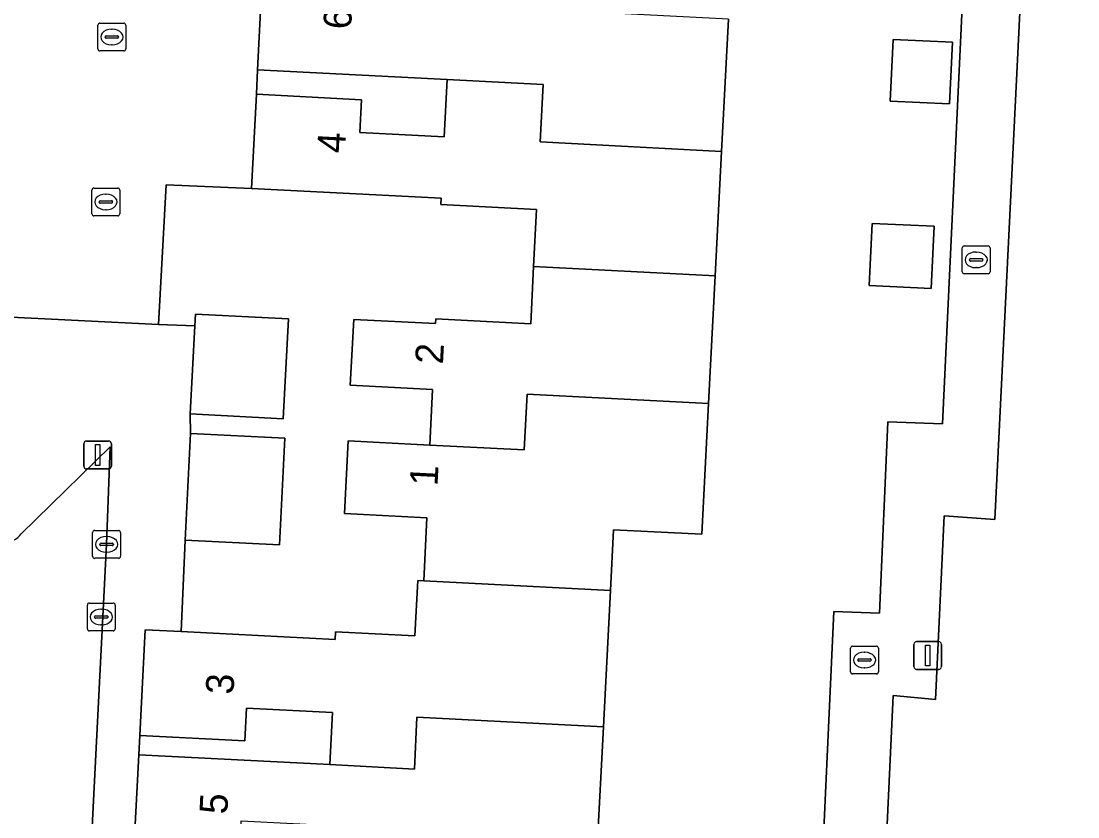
# Model space of a CAD drawing. Extents: x 162989 to 165008, y 383432 to 384338.
# Drawn here: x 164458.56 to 164496.47, y 383764.39 to 383792.95 of the extents above; entities that cross this region are included whole.
import ezdxf

# ---------------------------------------------------------------- set-up
doc = ezdxf.new("R2010")
doc.units = 0
for name, color, linetype in [('IMGEO_Brandkraan', 7, 'Continuous'), ('IMGEO_Erf', 7, 'Continuous'), ('IMGEO_Kolk', 7, 'Continuous'), ('IMGEO_Lichtmast', 7, 'Continuous'), ('IMGEO_Muur', 7, 'Continuous'), ('IMGEO_Pand', 7, 'Continuous'), ('IMGEO_Pand_nummerreeks', 7, 'Continuous'), ('IMGEO_Parkeervlak_open', 7, 'Continuous'), ('IMGEO_Rioolput', 7, 'Continuous'), ('IMGEO_Voetpad_open', 7, 'Continuous')]:
    doc.layers.add(name, color=color, linetype=linetype)

msp = doc.modelspace()

# ---------------------------------------------------------------- linework, layer by layer
at = {"layer": 'IMGEO_Brandkraan'}
for p, q in [((164460.936, 383771.143), (164460.936, 383771.995)), ((164461.011, 383772.069), (164461.863, 383772.069)), ((164461.424, 383771.849), (164461.449, 383771.849)), ((164461.937, 383771.995), (164461.937, 383771.143)), ((164461.195, 383771.563), (164461.195, 383771.575)), ((164461.633, 383771.526), (164461.235, 383771.526)), ((164461.238, 383771.612), (164461.636, 383771.612)), ((164461.679, 383771.575), (164461.679, 383771.563)), ((164461.863, 383771.069), (164461.011, 383771.069)), ((164461.447, 383771.289), (164461.422, 383771.289))]:
    msp.add_line(p, q, dxfattribs=at)
for points in [[(164460.936, 383771.143), (164460.936, 383771.995)], [(164461.011, 383772.069), (164461.863, 383772.069)], [(164461.937, 383771.995), (164461.937, 383771.143)], [(164461.863, 383771.069), (164461.011, 383771.069)]]:
    msp.add_lwpolyline(points, dxfattribs=at)
for centre, radius, start, end in [((164461.013, 383771.993), 0.0765, 91.552, 178.448), ((164461.013, 383771.993), 0.0765, 91.552, 178.448), ((164461.861, 383771.993), 0.0765, 1.552, 88.448), ((164461.861, 383771.993), 0.0765, 1.552, 88.448), ((164461.235, 383771.572), 0.0403, 85.8775, 175.7526), ((164461.232, 383771.562), 0.0366, 178.938, 274.7102), ((164461.636, 383771.569), 0.043, 264.8664, 352.4533), ((164461.64, 383771.574), 0.0386, 1.7309, 96.639), ((164461.013, 383771.145), 0.0765, 181.552, 268.448), ((164461.013, 383771.145), 0.0765, 181.552, 268.448), ((164461.861, 383771.145), 0.0765, 271.552, 358.448), ((164461.861, 383771.145), 0.0765, 271.552, 358.448)]:
    msp.add_arc(centre, radius, start, end, dxfattribs=at)
for centre, major_axis, ratio, start_param, end_param in [((164461.423, 383771.569), (-0.387, 0.002), 0.722429, 4.712389, 7.853982), ((164461.448, 383771.569), (-0.39, 0.002), 0.717154, 1.570796, 4.712389)]:
    msp.add_ellipse(centre, major_axis=major_axis, ratio=ratio, start_param=start_param, end_param=end_param, dxfattribs=at)
at = {"layer": 'IMGEO_Erf'}
for points in [[(164500, 383831.572), (164496.297, 383831.704), (164496.123, 383826.846), (164492.801, 383826.964), (164492.479, 383819.372), (164496.278, 383819.176), (164496.099, 383815.707), (164492.3, 383815.903), (164492.176, 383812.618), (164496.004, 383812.421), (164495.821, 383808.878), (164491.994, 383809.075), (164494.946, 383804.692), (164493.488, 383775.067), (164491.668, 383775.196), (164491.362, 383768.605), (164489.842, 383768.755), (164488.973, 383750), (164488.667, 383743.403), (164500, 383742.931)], [(164483.931, 383793.023), (164483.687, 383788.274), (164483.457, 383783.811), (164483.222, 383779.233), (164482.98, 383774.538), (164479.81, 383774.701), (164479.697, 383772.516), (164479.446, 383767.631), (164479.223, 383763.313), (164476.071, 383763.475), (164475.965, 383761.414), (164475.863, 383759.432), (164479.199, 383759.261), (164478.954, 383754.431), (164478.729, 383750), (164478.717, 383749.758), (164480.667, 383749.658), (164483.674, 383749.504), (164486.682, 383749.35), (164487.711, 383771.764), (164489.35, 383771.704), (164489.656, 383778.574), (164491.616, 383778.506), (164492.818, 383804.115)]]:
    msp.add_lwpolyline(points, dxfattribs=at)
for points in [[(164489.733, 383790.085), (164489.837, 383792.299), (164491.976, 383792.199), (164491.869, 383789.985)], [(164467.002, 383790.331), (164470.765, 383790.133), (164470.705, 383788.958), (164473.736, 383788.802), (164473.841, 383790.86), (164467.037, 383791.21)], [(164473.22, 383777.74), (164473.323, 383779.735), (164470.37, 383779.887), (164470.492, 383782.249), (164473.426, 383782.098), (164473.435, 383782.27), (164476.84, 383782.094), (164476.946, 383784.145), (164477.051, 383786.195), (164473.617, 383786.372), (164473.629, 383786.595), (164466.83, 383786.943), (164463.762, 383787.08), (164463.485, 383782.07), (164464.792, 383782.012), (164464.814, 383782.437), (164468.147, 383782.265), (164467.963, 383778.682), (164464.63, 383778.854), (164464.637, 383778.154), (164468.022, 383777.98), (164467.825, 383774.155), (164464.441, 383774.329), (164464.305, 383771.042), (164469.824, 383770.758), (164469.838, 383771.037), (164472.685, 383770.891), (164472.787, 383772.872), (164473.001, 383772.861), (164473.117, 383775.124), (164470.162, 383775.276), (164470.296, 383777.889)], [(164488.982, 383783.462), (164489.086, 383785.688), (164491.308, 383785.598), (164491.312, 383785.598), (164491.207, 383783.358)], [(164462.781, 383766.623), (164469.629, 383766.271), (164469.725, 383768.134), (164466.64, 383768.293), (164466.58, 383767.125), (164462.817, 383767.319)]]:
    msp.add_lwpolyline(points, close=True, dxfattribs=at)
at = {"layer": 'IMGEO_Kolk'}
for p, q in [((164461.315, 383791.957), (164461.315, 383792.809)), ((164461.39, 383792.883), (164462.242, 383792.883)), ((164461.803, 383792.663), (164461.828, 383792.663)), ((164462.316, 383792.809), (164462.316, 383791.957)), ((164461.574, 383792.377), (164461.574, 383792.389)), ((164462.012, 383792.34), (164461.614, 383792.34)), ((164461.617, 383792.426), (164462.015, 383792.426)), ((164462.058, 383792.389), (164462.058, 383792.377)), ((164461.826, 383792.103), (164461.801, 383792.103)), ((164462.242, 383791.883), (164461.39, 383791.883)), ((164492.32, 383783.959), (164492.32, 383784.811)), ((164492.395, 383784.885), (164493.247, 383784.885)), ((164493.321, 383784.811), (164493.321, 383783.959)), ((164492.579, 383784.379), (164492.579, 383784.391)), ((164493.017, 383784.342), (164492.619, 383784.342)), ((164492.622, 383784.428), (164493.02, 383784.428)), ((164492.808, 383784.665), (164492.833, 383784.665)), ((164493.063, 383784.391), (164493.063, 383784.379)), ((164492.831, 383784.105), (164492.806, 383784.105)), ((164493.247, 383783.885), (164492.395, 383783.885)), ((164461.126, 383773.747), (164461.126, 383774.599)), ((164461.201, 383774.673), (164462.053, 383774.673)), ((164462.127, 383774.599), (164462.127, 383773.747)), ((164461.385, 383774.167), (164461.385, 383774.179)), ((164461.823, 383774.13), (164461.425, 383774.13)), ((164461.428, 383774.216), (164461.826, 383774.216)), ((164461.614, 383774.453), (164461.639, 383774.453)), ((164461.869, 383774.179), (164461.869, 383774.167)), ((164461.637, 383773.893), (164461.612, 383773.893)), ((164462.053, 383773.673), (164461.201, 383773.673)), ((164488.314, 383769.596), (164488.314, 383770.448)), ((164488.389, 383770.522), (164489.241, 383770.522)), ((164488.802, 383770.302), (164488.827, 383770.302)), ((164489.315, 383770.448), (164489.315, 383769.596)), ((164488.573, 383770.016), (164488.573, 383770.028)), ((164489.011, 383769.979), (164488.613, 383769.979)), ((164488.616, 383770.065), (164489.014, 383770.065)), ((164489.057, 383770.028), (164489.057, 383770.016)), ((164488.825, 383769.742), (164488.8, 383769.742)), ((164489.241, 383769.522), (164488.389, 383769.522))]:
    msp.add_line(p, q, dxfattribs=at)
for points in [[(164461.315, 383791.957), (164461.315, 383792.809)], [(164461.39, 383792.883), (164462.242, 383792.883)], [(164462.316, 383792.809), (164462.316, 383791.957)], [(164462.242, 383791.883), (164461.39, 383791.883)], [(164492.32, 383783.959), (164492.32, 383784.811)], [(164492.395, 383784.885), (164493.247, 383784.885)], [(164493.321, 383784.811), (164493.321, 383783.959)], [(164493.247, 383783.885), (164492.395, 383783.885)], [(164461.126, 383773.747), (164461.126, 383774.599)], [(164461.201, 383774.673), (164462.053, 383774.673)], [(164462.127, 383774.599), (164462.127, 383773.747)], [(164462.053, 383773.673), (164461.201, 383773.673)], [(164488.314, 383769.596), (164488.314, 383770.448)], [(164488.389, 383770.522), (164489.241, 383770.522)], [(164489.315, 383770.448), (164489.315, 383769.596)], [(164489.241, 383769.522), (164488.389, 383769.522)]]:
    msp.add_lwpolyline(points, dxfattribs=at)
for centre, radius, start, end in [((164461.392, 383792.807), 0.0765, 91.552, 178.448), ((164461.392, 383792.807), 0.0765, 91.552, 178.448), ((164462.24, 383792.807), 0.0765, 1.552, 88.448), ((164462.24, 383792.807), 0.0765, 1.552, 88.448), ((164461.614, 383792.386), 0.0403, 85.8775, 175.7526), ((164461.611, 383792.376), 0.0366, 178.938, 274.7102), ((164462.015, 383792.383), 0.043, 264.8664, 352.4533), ((164462.019, 383792.388), 0.0386, 1.7309, 96.639), ((164461.392, 383791.959), 0.0765, 181.552, 268.448), ((164461.392, 383791.959), 0.0765, 181.552, 268.448), ((164462.24, 383791.959), 0.0765, 271.552, 358.448), ((164462.24, 383791.959), 0.0765, 271.552, 358.448), ((164492.397, 383784.809), 0.0765, 91.552, 178.448), ((164492.397, 383784.809), 0.0765, 91.552, 178.448), ((164493.245, 383784.809), 0.0765, 1.552, 88.448), ((164493.245, 383784.809), 0.0765, 1.552, 88.448), ((164492.619, 383784.388), 0.0403, 85.8775, 175.7526), ((164492.616, 383784.378), 0.0366, 178.938, 274.7102), ((164493.02, 383784.385), 0.043, 264.8664, 352.4533), ((164493.024, 383784.39), 0.0386, 1.7309, 96.639), ((164492.397, 383783.961), 0.0765, 181.552, 268.448), ((164492.397, 383783.961), 0.0765, 181.552, 268.448), ((164493.245, 383783.961), 0.0765, 271.552, 358.448), ((164493.245, 383783.961), 0.0765, 271.552, 358.448), ((164461.203, 383774.597), 0.0765, 91.552, 178.448), ((164461.203, 383774.597), 0.0765, 91.552, 178.448), ((164462.051, 383774.597), 0.0765, 1.552, 88.448), ((164462.051, 383774.597), 0.0765, 1.552, 88.448), ((164461.425, 383774.176), 0.0403, 85.8775, 175.7526), ((164461.422, 383774.166), 0.0366, 178.938, 274.7102), ((164461.826, 383774.173), 0.043, 264.8664, 352.4533), ((164461.83, 383774.178), 0.0386, 1.7309, 96.639), ((164461.203, 383773.749), 0.0765, 181.552, 268.448), ((164461.203, 383773.749), 0.0765, 181.552, 268.448), ((164462.051, 383773.749), 0.0765, 271.552, 358.448), ((164462.051, 383773.749), 0.0765, 271.552, 358.448), ((164488.391, 383770.446), 0.0765, 91.552, 178.448), ((164488.391, 383770.446), 0.0765, 91.552, 178.448), ((164489.239, 383770.446), 0.0765, 1.552, 88.448), ((164489.239, 383770.446), 0.0765, 1.552, 88.448), ((164488.613, 383770.025), 0.0403, 85.8775, 175.7526), ((164488.61, 383770.015), 0.0366, 178.938, 274.7102), ((164489.014, 383770.022), 0.043, 264.8664, 352.4533), ((164489.018, 383770.027), 0.0386, 1.7309, 96.639), ((164488.391, 383769.598), 0.0765, 181.552, 268.448), ((164488.391, 383769.598), 0.0765, 181.552, 268.448), ((164489.239, 383769.598), 0.0765, 271.552, 358.448), ((164489.239, 383769.598), 0.0765, 271.552, 358.448)]:
    msp.add_arc(centre, radius, start, end, dxfattribs=at)
for centre, major_axis, ratio, start_param, end_param in [((164461.802, 383792.383), (-0.387, 0.002), 0.722429, 4.712389, 7.853982), ((164461.827, 383792.383), (-0.39, 0.002), 0.717154, 1.570796, 4.712389), ((164492.807, 383784.385), (-0.387, 0.002), 0.722429, 4.712389, 7.853982), ((164492.832, 383784.385), (-0.39, 0.002), 0.717154, 1.570796, 4.712389), ((164461.613, 383774.173), (-0.387, 0.002), 0.722429, 4.712389, 7.853982), ((164461.638, 383774.173), (-0.39, 0.002), 0.717154, 1.570796, 4.712389), ((164488.801, 383770.022), (-0.387, 0.002), 0.722429, 4.712389, 7.853982), ((164488.826, 383770.022), (-0.39, 0.002), 0.717154, 1.570796, 4.712389)]:
    msp.add_ellipse(centre, major_axis=major_axis, ratio=ratio, start_param=start_param, end_param=end_param, dxfattribs=at)
at = {"layer": 'IMGEO_Lichtmast'}
for p, q in [((164460.909, 383777.883), (164461.699, 383777.883)), ((164461.699, 383777.883), (164460.909, 383777.883)), ((164460.809, 383776.983), (164460.809, 383777.783)), ((164460.809, 383777.783), (164460.809, 383776.983)), ((164461.799, 383777.783), (164461.799, 383776.983)), ((164461.799, 383776.983), (164461.799, 383777.783)), ((164461.699, 383776.883), (164460.909, 383776.883)), ((164460.909, 383776.883), (164461.699, 383776.883)), ((164490.685, 383770.686), (164491.475, 383770.686)), ((164491.475, 383770.686), (164490.685, 383770.686)), ((164490.585, 383769.786), (164490.585, 383770.586)), ((164490.585, 383770.586), (164490.585, 383769.786)), ((164491.575, 383770.586), (164491.575, 383769.786)), ((164491.575, 383769.786), (164491.575, 383770.586)), ((164491.475, 383769.686), (164490.685, 383769.686)), ((164490.685, 383769.686), (164491.475, 383769.686))]:
    msp.add_line(p, q, dxfattribs=at)
for points in [[(164461.229, 383777.758), (164461.379, 383777.758), (164461.379, 383777.008), (164461.229, 383777.008), (164461.229, 383777.758)], [(164491.005, 383770.561), (164491.155, 383770.561), (164491.155, 383769.811), (164491.005, 383769.811), (164491.005, 383770.561)]]:
    msp.add_lwpolyline(points, dxfattribs=at)
for centre, start, end in [((164460.909, 383777.783), 90, 180), ((164460.909, 383777.783), 90, 180), ((164461.699, 383777.783), 0, 90), ((164461.699, 383777.783), 360, 90), ((164460.909, 383776.983), 180, 270), ((164460.909, 383776.983), 180, 270), ((164461.699, 383776.983), 270, 0), ((164461.699, 383776.983), 270, 0), ((164490.685, 383770.586), 90, 180), ((164490.685, 383770.586), 90, 180), ((164491.475, 383770.586), 0, 90), ((164491.475, 383770.586), 360, 90), ((164490.685, 383769.786), 180, 270), ((164490.685, 383769.786), 180, 270), ((164491.475, 383769.786), 270, 0), ((164491.475, 383769.786), 270, 0)]:
    msp.add_arc(centre, 0.1, start, end, dxfattribs=at)
at = {"layer": 'IMGEO_Muur'}
msp.add_lwpolyline([(164487.711, 383771.764), (164486.682, 383749.35)], dxfattribs=at)
at = {"layer": 'IMGEO_Pand'}
for points in [[(164472.456, 383795.39), (164472.365, 383793.609), (164470.948, 383793.682), (164471.004, 383794.77), (164467.231, 383794.964), (164467.037, 383791.21), (164473.841, 383790.86), (164477.282, 383790.683), (164477.175, 383788.618), (164483.687, 383788.274), (164483.931, 383793.023), (164477.419, 383793.353), (164477.511, 383795.128), (164474.007, 383795.31)], [(164491.976, 383792.199), (164489.837, 383792.299), (164489.733, 383790.085), (164491.869, 383789.985)], [(164476.946, 383784.145), (164483.457, 383783.811), (164483.687, 383788.274), (164477.175, 383788.618), (164477.282, 383790.683), (164473.841, 383790.86), (164473.736, 383788.802), (164470.705, 383788.958), (164470.765, 383790.133), (164467.002, 383790.331), (164466.83, 383786.943), (164473.629, 383786.595), (164473.617, 383786.372), (164477.051, 383786.195)], [(164489.086, 383785.688), (164488.982, 383783.462), (164491.207, 383783.358), (164491.312, 383785.598), (164491.308, 383785.598)], [(164483.222, 383779.233), (164483.457, 383783.811), (164476.946, 383784.145), (164476.84, 383782.094), (164473.435, 383782.27), (164473.426, 383782.098), (164470.492, 383782.249), (164470.37, 383779.887), (164473.323, 383779.735), (164473.22, 383777.74), (164476.606, 383777.566), (164476.709, 383779.563)], [(164464.63, 383778.854), (164467.963, 383778.682), (164468.147, 383782.265), (164464.814, 383782.437), (164464.792, 383782.012)], [(164483.222, 383779.233), (164476.709, 383779.563), (164476.606, 383777.566), (164473.22, 383777.74), (164470.296, 383777.889), (164470.162, 383775.276), (164473.117, 383775.124), (164473.001, 383772.861), (164479.697, 383772.516), (164479.81, 383774.701), (164482.98, 383774.538)], [(164464.441, 383774.329), (164467.825, 383774.155), (164468.022, 383777.98), (164464.637, 383778.154)], [(164469.629, 383766.271), (164472.674, 383766.112), (164472.756, 383767.978), (164479.446, 383767.631), (164479.697, 383772.516), (164473.001, 383772.861), (164472.787, 383772.872), (164472.685, 383770.891), (164469.838, 383771.037), (164469.824, 383770.758), (164464.305, 383771.042), (164463.012, 383771.109), (164462.817, 383767.319), (164466.58, 383767.125), (164466.64, 383768.293), (164469.725, 383768.134)], [(164469.629, 383766.271), (164462.781, 383766.623), (164462.605, 383763.208), (164466.389, 383763.013), (164466.453, 383764.251), (164469.492, 383764.094), (164469.371, 383761.752), (164475.965, 383761.414), (164476.071, 383763.475), (164479.223, 383763.313), (164479.446, 383767.631), (164472.756, 383767.978), (164472.674, 383766.112)]]:
    msp.add_lwpolyline(points, close=True, dxfattribs=at)
at = {"layer": 'IMGEO_Parkeervlak_open'}
for points in [[(164461.626, 383774.173), (164461.753, 383777.67), (164458.561, 383774.555)], [(164460.468, 383751.172), (164460.778, 383757.435), (164461.626, 383774.173)]]:
    msp.add_lwpolyline(points, dxfattribs=at)
msp.add_arc((164458.084, 383774.855), 0.563, 178.7586, 327.843, dxfattribs=at)
at = {"layer": 'IMGEO_Rioolput'}
for p, q in [((164461.099, 383786.038), (164461.099, 383786.89)), ((164461.174, 383786.964), (164462.026, 383786.964)), ((164461.587, 383786.744), (164461.612, 383786.744)), ((164462.1, 383786.89), (164462.1, 383786.038)), ((164461.358, 383786.458), (164461.358, 383786.47)), ((164461.796, 383786.421), (164461.398, 383786.421)), ((164461.401, 383786.507), (164461.799, 383786.507)), ((164461.842, 383786.47), (164461.842, 383786.458)), ((164462.026, 383785.964), (164461.174, 383785.964)), ((164461.61, 383786.184), (164461.585, 383786.184))]:
    msp.add_line(p, q, dxfattribs=at)
for points in [[(164461.099, 383786.038), (164461.099, 383786.89)], [(164461.174, 383786.964), (164462.026, 383786.964)], [(164462.1, 383786.89), (164462.1, 383786.038)], [(164462.026, 383785.964), (164461.174, 383785.964)]]:
    msp.add_lwpolyline(points, dxfattribs=at)
for centre, radius, start, end in [((164461.176, 383786.888), 0.0765, 91.552, 178.448), ((164461.176, 383786.888), 0.0765, 91.552, 178.448), ((164462.024, 383786.888), 0.0765, 1.552, 88.448), ((164462.024, 383786.888), 0.0765, 1.552, 88.448), ((164461.398, 383786.467), 0.0403, 85.8775, 175.7526), ((164461.395, 383786.457), 0.0366, 178.938, 274.7102), ((164461.799, 383786.464), 0.043, 264.8664, 352.4533), ((164461.803, 383786.469), 0.0386, 1.7309, 96.639), ((164461.176, 383786.04), 0.0765, 181.552, 268.448), ((164461.176, 383786.04), 0.0765, 181.552, 268.448), ((164462.024, 383786.04), 0.0765, 271.552, 358.448), ((164462.024, 383786.04), 0.0765, 271.552, 358.448)]:
    msp.add_arc(centre, radius, start, end, dxfattribs=at)
for centre, major_axis, ratio, start_param, end_param in [((164461.586, 383786.464), (-0.387, 0.002), 0.722429, 4.712389, 7.853982), ((164461.611, 383786.464), (-0.39, 0.002), 0.717154, 1.570796, 4.712389)]:
    msp.add_ellipse(centre, major_axis=major_axis, ratio=ratio, start_param=start_param, end_param=end_param, dxfattribs=at)
at = {"layer": 'IMGEO_Voetpad_open'}
for points in [[(164492.818, 383804.115), (164491.616, 383778.506), (164489.656, 383778.574), (164489.35, 383771.704), (164487.711, 383771.764), (164486.682, 383749.35), (164486.369, 383743.278), (164488.667, 383743.403), (164488.973, 383750), (164489.842, 383768.755), (164491.362, 383768.605), (164491.668, 383775.196), (164493.488, 383775.067), (164494.946, 383804.692)], [(164456.792, 383793.213), (164456.633, 383789.929), (164456.468, 383787.62), (164457.968, 383787.548), (164457.717, 383782.349), (164463.485, 383782.07), (164463.762, 383787.08), (164466.83, 383786.943), (164467.002, 383790.331), (164467.037, 383791.21), (164467.231, 383794.964)], [(164464.792, 383782.012), (164463.485, 383782.07), (164457.717, 383782.349), (164457.683, 383781.642), (164457.933, 383781.63), (164457.884, 383780.347), (164457.837, 383779.095), (164457.521, 383774.867)], [(164461.865, 383749.82), (164461.877, 383750), (164462.069, 383753.01), (164462.245, 383756.429), (164462.319, 383757.561), (164462.491, 383760.912), (164462.605, 383763.208), (164462.781, 383766.623), (164462.817, 383767.319), (164463.012, 383771.109), (164464.305, 383771.042), (164464.441, 383774.329), (164464.637, 383778.154), (164464.63, 383778.854), (164464.792, 383782.012)], [(164458.561, 383774.555), (164461.753, 383777.67), (164461.626, 383774.173), (164460.778, 383757.435), (164460.468, 383751.172)]]:
    msp.add_lwpolyline(points, dxfattribs=at)
msp.add_arc((164458.084, 383774.855), 0.563, 178.7586, 327.843, dxfattribs=at)

# ---------------------------------------------------------------- texts
at = {"layer": 'IMGEO_Pand_nummerreeks'}
for s, rotation, p in [('6', 87.0417, (164470.395, 383792.643)), ('4', 87.0937, (164470.177, 383788.196)), ('2', 87.0432, (164473.692, 383780.622)), ('1', 87.0643, (164473.496, 383776.254)), ('3', 87.0547, (164466.176, 383768.771)), ('5', 87.0497, (164465.954, 383764.472))]:
    msp.add_text(s, height=1, rotation=rotation, dxfattribs=at).set_placement(p)

doc.saveas('drawing.dxf')
